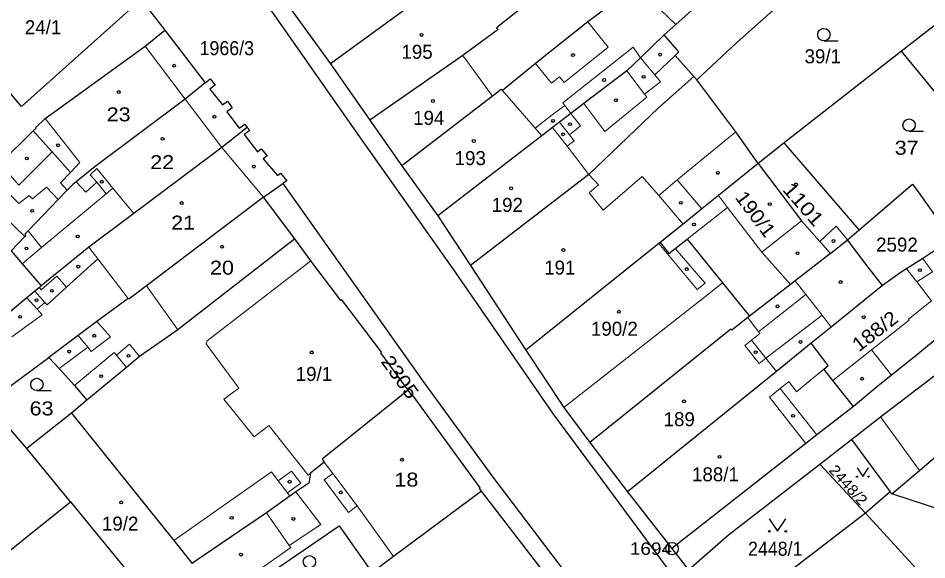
# Model space of a CAD drawing. Extents: x -679733 to -673243, y -1075091 to -1066557.
# Drawn here: x -676538.1 to -676427.8, y -1071383.1 to -1071317.3 of the extents above; entities that cross this region are included whole.
import ezdxf
from ezdxf.enums import TextEntityAlignment as Align

# ---------------------------------------------------------------- set-up
doc = ezdxf.new("R2010")
doc.units = 0
doc.header["$LTSCALE"] = 0.68
for name, color, linetype, lineweight in [('1', 7, 'Continuous', 25), ('3', 7, 'Continuous', 25), ('4', 7, 'Continuous', 13), ('5', 7, 'Continuous', 25), ('8', 7, 'Continuous', 25)]:
    doc.layers.add(name, color=color, linetype=linetype, lineweight=lineweight)
doc.layers.add('2', color=7, linetype='Continuous')

msp = doc.modelspace()

# ---------------------------------------------------------------- linework, layer by layer
at = {"layer": '1'}
for p, q in [((-676506.02, -1071314.83), (-676500.22, -1071322.85)), ((-676426.2, -1071317.64), (-676430.88, -1071321.3)), ((-676500.22, -1071322.85), (-676495.45, -1071329.66)), ((-676491.54, -1071335.21), (-676487.2, -1071341.29)), ((-676508.34, -1071339.04), (-676505.99, -1071337.37)), ((-676543.47, -1071337.89), (-676537.35, -1071343.81)), ((-676504.55, -1071344.1), (-676508.34, -1071339.04)), ((-676487.2, -1071341.29), (-676483.24, -1071347.33)), ((-676483.24, -1071347.33), (-676476.51, -1071357.62)), ((-676541.9, -1071364.02), (-676534.4, -1071358.51)), ((-676529.8, -1071363.71), (-676531.66, -1071365.26)), ((-676531.66, -1071365.26), (-676537.08, -1071369.59)), ((-676440.79, -1071371.46), (-676436.97, -1071368.48)), ((-676436.97, -1071368.48), (-676432.25, -1071374.85)), ((-676435.26, -1071377.43), (-676440.79, -1071371.46)), ((-676531.78, -1071376.07), (-676519.23, -1071391.39))]:
    msp.add_line(p, q, dxfattribs=at)
for points in [[(-676551.32, -1071274.08), (-676544.99, -1071284.43), (-676529.29, -1071307.12), (-676523.21, -1071315.01), (-676520.34, -1071318.73), (-676515.45, -1071325.14)], [(-676400.64, -1071480.43), (-676404.65, -1071473.51), (-676415.78, -1071453.37), (-676425.35, -1071436.91), (-676444.25, -1071404.92), (-676453.53, -1071391.57), (-676458.63, -1071385.05), (-676473.24, -1071365.27), (-676485.03, -1071348.15), (-676497.15, -1071331.02), (-676507.56, -1071316.17), (-676512.86, -1071309.51), (-676528.01, -1071291.25), (-676530.94, -1071288.81)], [(-676458.28, -1071318.06), (-676446.97, -1071307.9), (-676439.91, -1071301.11), (-676447.49, -1071293.84)], [(-676477.43, -1071306.13), (-676481.2, -1071308.93), (-676500.22, -1071322.85)], [(-676436.69, -1071307.58), (-676450.91, -1071320.28), (-676455.75, -1071324.77)], [(-676472.66, -1071312.61), (-676476.74, -1071315.84), (-676480.05, -1071318.46), (-676479.87, -1071318.65), (-676483.21, -1071321.14), (-676484.16, -1071321.81), (-676495.45, -1071329.66), (-676491.54, -1071335.21)], [(-676463.23, -1071313.31), (-676464.89, -1071314.65), (-676468.96, -1071317.75), (-676475.31, -1071322.79), (-676479.35, -1071326.09), (-676479.48, -1071325.94), (-676480.56, -1071326.77), (-676491.54, -1071335.21)], [(-676459.7, -1071319.33), (-676458.28, -1071318.06), (-676459.26, -1071317.12), (-676463.23, -1071313.31)], [(-676524.72, -1071316.36), (-676537.74, -1071328), (-676539.05, -1071326.49), (-676545.13, -1071331.19)], [(-676543.47, -1071337.89), (-676543.34, -1071337.74), (-676541.73, -1071336.23), (-676540.33, -1071334.93), (-676536.3, -1071330.98), (-676535.97, -1071330.66), (-676536.05, -1071330.59), (-676534.86, -1071329.47), (-676522.72, -1071320.69), (-676520.34, -1071318.73)], [(-676459.7, -1071319.33), (-676462.58, -1071322.11), (-676464.23, -1071323.7), (-676469.45, -1071327.64), (-676471.02, -1071328.86), (-676472.42, -1071329.92), (-676473.25, -1071330.56), (-676474.57, -1071331.57), (-676487.2, -1071341.29)], [(-676456.12, -1071324.37), (-676458.39, -1071321.84), (-676457.91, -1071321.38), (-676459.7, -1071319.33)], [(-676420.79, -1071333.62), (-676430.88, -1071321.3), (-676445.12, -1071332.45)], [(-676515.45, -1071325.14), (-676517.87, -1071327.11), (-676528.78, -1071335.32), (-676531.11, -1071337.16), (-676531.48, -1071337.45), (-676532.18, -1071338.18), (-676533.27, -1071339.31), (-676536.94, -1071343.12), (-676537.34, -1071343.54), (-676537.22, -1071343.66), (-676537.35, -1071343.81)], [(-676515.45, -1071325.14), (-676514.82, -1071324.67), (-676514.23, -1071325.43), (-676514.86, -1071325.9), (-676513.35, -1071327.83), (-676512.72, -1071327.36), (-676512.15, -1071328.16), (-676512.79, -1071328.65), (-676511.29, -1071330.64), (-676510.64, -1071330.15), (-676510.32, -1071330.56)], [(-676456.12, -1071324.37), (-676460.4, -1071328.18), (-676468.84, -1071336.26), (-676483.24, -1071347.33)], [(-676448.29, -1071334.93), (-676451.02, -1071331.11), (-676455.75, -1071324.77), (-676456.12, -1071324.37)], [(-676510.32, -1071330.56), (-676513.42, -1071333), (-676524.1, -1071341.01), (-676529.55, -1071345.1), (-676535.34, -1071349.8)], [(-676510.32, -1071330.56), (-676510.03, -1071330.94), (-676510.7, -1071331.43), (-676509.08, -1071333.53), (-676508.62, -1071333.18), (-676507.92, -1071334.02), (-676508.4, -1071334.38), (-676506.67, -1071336.41), (-676506.27, -1071336.11), (-676505.54, -1071337.05), (-676505.99, -1071337.37)], [(-676439.51, -1071345.88), (-676437.44, -1071344.22), (-676436.05, -1071343.02), (-676445.12, -1071332.45), (-676448.29, -1071334.93)], [(-676448.29, -1071334.93), (-676453.12, -1071338.84), (-676455.14, -1071340.47), (-676457.39, -1071342.3), (-676460.21, -1071344.56)], [(-676448.29, -1071334.93), (-676443.04, -1071341.91), (-676440.82, -1071344.41), (-676439.51, -1071345.88)], [(-676505.99, -1071337.37), (-676488.95, -1071361.42), (-676480.52, -1071373.04), (-676468.6, -1071388.71)], [(-676436.05, -1071343.02), (-676429.56, -1071337.44), (-676428.66, -1071338.68), (-676427.09, -1071340.88), (-676424.71, -1071344.18)], [(-676508.34, -1071339.04), (-676522.55, -1071349.79), (-676524.7, -1071351.42), (-676524.78, -1071351.35), (-676528.58, -1071354.15), (-676530.86, -1071355.84), (-676534.4, -1071358.51)], [(-676537.35, -1071343.81), (-676539, -1071345.55), (-676537.65, -1071347.12), (-676535.34, -1071349.8)], [(-676504.55, -1071344.1), (-676518.54, -1071355), (-676518.74, -1071355.14), (-676523.4, -1071358.4), (-676524.99, -1071359.73), (-676529.8, -1071363.71)], [(-676490.8, -1071362.5), (-676494.11, -1071357.94), (-676494.03, -1071357.88), (-676498.86, -1071351.49), (-676498.95, -1071351.57), (-676502.59, -1071346.77), (-676504.55, -1071344.1)], [(-676460.21, -1071344.56), (-676460.35, -1071344.67), (-676476.51, -1071357.62)], [(-676460.21, -1071344.56), (-676459.12, -1071345.87), (-676458.37, -1071345.28), (-676456.93, -1071344.14), (-676452.61, -1071349.45), (-676449.33, -1071353.49)], [(-676433.19, -1071349.75), (-676434.92, -1071347.53), (-676437.44, -1071344.22)], [(-676424.71, -1071344.18), (-676427.2, -1071345.77), (-676428.29, -1071346.48), (-676430.29, -1071347.75), (-676430.92, -1071348.16), (-676433.19, -1071349.75)], [(-676439.51, -1071345.88), (-676443.8, -1071349.21), (-676444.36, -1071349.64), (-676449.33, -1071353.49)], [(-676535.34, -1071349.8), (-676535.57, -1071349.99), (-676536.12, -1071350.44), (-676537.09, -1071351.25), (-676540.62, -1071354.18)], [(-676433.19, -1071349.75), (-676439.44, -1071354.83), (-676441.85, -1071356.78)], [(-676419.93, -1071350.69), (-676429.34, -1071358.47), (-676432.11, -1071360.68), (-676433.76, -1071362), (-676436.71, -1071364.46)], [(-676449.33, -1071353.49), (-676449.53, -1071353.65), (-676451.51, -1071355.18), (-676451.6, -1071355.06), (-676468.73, -1071368.83), (-676464.17, -1071374.82)], [(-676436.97, -1071368.48), (-676433.45, -1071365.74), (-676422.14, -1071357.11), (-676419, -1071354.62)], [(-676441.85, -1071356.78), (-676446.07, -1071360.2), (-676464.17, -1071374.82), (-676458.79, -1071381.72)], [(-676436.71, -1071364.46), (-676439.24, -1071361.3), (-676440.33, -1071359.93), (-676439.8, -1071359.49), (-676441.85, -1071356.78)], [(-676432.05, -1071375.08), (-676428.72, -1071372.23), (-676418.02, -1071363.05), (-676422.14, -1071357.11)], [(-676476.51, -1071357.62), (-676471.87, -1071364.61), (-676468.73, -1071368.83)], [(-676534.4, -1071358.51), (-676533.16, -1071359.84), (-676531.29, -1071361.9), (-676529.8, -1071363.71)], [(-676490.8, -1071362.5), (-676501.25, -1071370.87), (-676500.97, -1071371.22), (-676502.64, -1071372.57), (-676502.83, -1071373.8), (-676504.42, -1071374.83), (-676505.15, -1071375.35), (-676507.99, -1071377.37), (-676516.55, -1071383.23), (-676517, -1071383.54)], [(-676481.89, -1071374.77), (-676482.11, -1071374.43), (-676482.03, -1071374.36), (-676490.17, -1071363.18), (-676490.25, -1071363.24), (-676490.6, -1071362.75), (-676490.8, -1071362.5)], [(-676554.44, -1071394.18), (-676531.78, -1071376.07), (-676537.08, -1071369.59), (-676541.9, -1071364.02)], [(-676436.71, -1071364.46), (-676441.15, -1071367.91), (-676442.51, -1071368.97), (-676458.79, -1071381.72), (-676456.74, -1071384.32)], [(-676531.66, -1071365.26), (-676519.26, -1071380.73), (-676517, -1071383.54)], [(-676412.22, -1071369.94), (-676412.75, -1071369.24), (-676425.38, -1071377.27), (-676432.05, -1071375.08), (-676432.25, -1071374.85), (-676435.26, -1071377.43), (-676452, -1071390.3)], [(-676456.74, -1071384.32), (-676451.91, -1071380.07), (-676440.79, -1071371.46)], [(-676481.89, -1071374.77), (-676492.56, -1071382.71), (-676495.38, -1071384.8), (-676495.73, -1071384.52)], [(-676487.13, -1071403.19), (-676485, -1071401.31), (-676483.36, -1071399.7), (-676483.28, -1071399.8), (-676470.18, -1071389.94), (-676481.89, -1071374.77)], [(-676505.74, -1071391.29), (-676509.44, -1071386.03), (-676499.17, -1071378.96), (-676495.61, -1071384.02), (-676495.95, -1071384.24), (-676495.73, -1071384.52)]]:
    msp.add_lwpolyline(points, dxfattribs=at)
at = {"layer": '3'}
for p, q in [((-676440.313, -1071320.04), (-676438.563, -1071320.04)), ((-676429.973, -1071331.03), (-676428.223, -1071331.03)), ((-676535.873, -1071362.54), (-676534.123, -1071362.54))]:
    msp.add_line(p, q, dxfattribs=at)
for points in [[(-676436.29, -1071371.939), (-676435.59, -1071372.99), (-676434.89, -1071371.939)], [(-676446.94, -1071378.129), (-676445.94, -1071379.63), (-676444.94, -1071378.129)]]:
    msp.add_lwpolyline(points, dxfattribs=at)
for centre, radius in [((-676440.3129, -1071319.2898), 0.75), ((-676429.9729, -1071330.2798), 0.75), ((-676535.8729, -1071361.7898), 0.75), ((-676436.29, -1071372.9896), 0.07), ((-676434.89, -1071372.9896), 0.07), ((-676446.94, -1071379.6295), 0.1), ((-676444.94, -1071379.6295), 0.1), ((-676502.7729, -1071383.3298), 0.75)]:
    msp.add_circle(centre, radius, dxfattribs=at)
at = {"layer": '4'}
for p, q in [((-676468.96, -1071317.75), (-676466.5, -1071320.79)), ((-676522.72, -1071320.69), (-676517.87, -1071327.11)), ((-676472, -1071327.57), (-676463.46, -1071320.79)), ((-676466.5, -1071320.79), (-676471.86, -1071325.09)), ((-676463.46, -1071320.79), (-676462.58, -1071322.11)), ((-676484.16, -1071321.81), (-676480.56, -1071326.77)), ((-676460.85, -1071324.18), (-676458.39, -1071321.84)), ((-676473.37, -1071325.19), (-676475.31, -1071322.79)), ((-676462.58, -1071322.11), (-676460.85, -1071324.18)), ((-676464.23, -1071323.7), (-676462.11, -1071326.53)), ((-676473.37, -1071325.19), (-676472.4, -1071324.42)), ((-676472.4, -1071324.42), (-676471.86, -1071325.09)), ((-676462.11, -1071326.53), (-676460.15, -1071325.03)), ((-676460.85, -1071324.18), (-676460.15, -1071325.03)), ((-676479.35, -1071326.09), (-676475.36, -1071330.66)), ((-676517.87, -1071327.11), (-676513.42, -1071333)), ((-676466.91, -1071331.04), (-676461.82, -1071326.9)), ((-676461.82, -1071326.9), (-676462.11, -1071326.53)), ((-676471.75, -1071327.89), (-676473.3, -1071329.04)), ((-676471.75, -1071327.89), (-676472, -1071327.57)), ((-676471.02, -1071328.86), (-676471.75, -1071327.89)), ((-676466.91, -1071331.04), (-676469.45, -1071327.64)), ((-676534.86, -1071329.47), (-676532.75, -1071332.14)), ((-676475.36, -1071330.66), (-676473.3, -1071329.04)), ((-676469.87, -1071330.38), (-676471.02, -1071328.86)), ((-676475.36, -1071330.66), (-676474.57, -1071331.57)), ((-676473.25, -1071330.56), (-676471.47, -1071332.84)), ((-676472.42, -1071329.92), (-676471.21, -1071331.46)), ((-676471.21, -1071331.46), (-676469.87, -1071330.38)), ((-676534.02, -1071333.53), (-676536.3, -1071330.98)), ((-676470.64, -1071332.2), (-676471.21, -1071331.46)), ((-676458.13, -1071336.94), (-676451.02, -1071331.11)), ((-676532.75, -1071332.14), (-676530.65, -1071334.81)), ((-676471.47, -1071332.84), (-676470.64, -1071332.2)), ((-676468.84, -1071336.26), (-676471.47, -1071332.84)), ((-676534.02, -1071333.53), (-676538.08, -1071337.56)), ((-676531.8, -1071336.02), (-676534.02, -1071333.53)), ((-676513.42, -1071333), (-676508.34, -1071339.04)), ((-676540.33, -1071334.93), (-676538.08, -1071337.56)), ((-676531.8, -1071336.02), (-676530.65, -1071334.81)), ((-676538.06, -1071339.81), (-676541.73, -1071336.23)), ((-676533.02, -1071337.29), (-676531.8, -1071336.02)), ((-676529.39, -1071336.32), (-676528.58, -1071335.56)), ((-676528.58, -1071335.56), (-676526.63, -1071337.93)), ((-676468.84, -1071336.26), (-676467.68, -1071337.53)), ((-676533.02, -1071337.29), (-676532.18, -1071338.18)), ((-676529.91, -1071338.41), (-676531.11, -1071337.16)), ((-676529.91, -1071338.41), (-676528.59, -1071337.2)), ((-676528.59, -1071337.2), (-676529.39, -1071336.32)), ((-676528.59, -1071337.2), (-676527.44, -1071338.61)), ((-676467.12, -1071340.61), (-676462.36, -1071336.52)), ((-676462.36, -1071336.52), (-676460.35, -1071338.85)), ((-676460.35, -1071338.85), (-676458.13, -1071336.94)), ((-676455.14, -1071340.47), (-676458.13, -1071336.94)), ((-676534.71, -1071337.82), (-676536.4, -1071339.24)), ((-676534.71, -1071337.82), (-676533.27, -1071339.31)), ((-676527.44, -1071338.61), (-676526.63, -1071337.93)), ((-676526.63, -1071337.93), (-676524.1, -1071341.01)), ((-676467.68, -1071337.53), (-676468.82, -1071338.5)), ((-676536.8, -1071338.82), (-676538.06, -1071339.81)), ((-676536.4, -1071339.24), (-676536.8, -1071338.82)), ((-676535.29, -1071345.16), (-676527.44, -1071338.61)), ((-676468.82, -1071338.5), (-676467.12, -1071340.61)), ((-676460.35, -1071338.85), (-676457.39, -1071342.3)), ((-676452.02, -1071340.27), (-676453.12, -1071338.84)), ((-676456.93, -1071344.14), (-676452.02, -1071340.27)), ((-676447.85, -1071345.71), (-676452.02, -1071340.27)), ((-676443.04, -1071341.91), (-676447.85, -1071345.71)), ((-676440.82, -1071344.41), (-676438.81, -1071342.56)), ((-676438.81, -1071342.56), (-676437.44, -1071344.22)), ((-676536.94, -1071343.12), (-676535.29, -1071345.16)), ((-676528.46, -1071346.53), (-676529.55, -1071345.1)), ((-676460.35, -1071344.67), (-676455.68, -1071350.26)), ((-676537.65, -1071347.12), (-676535.29, -1071345.16)), ((-676454.73, -1071349.47), (-676458.37, -1071345.28)), ((-676447.85, -1071345.71), (-676444.36, -1071349.64)), ((-676528.46, -1071346.53), (-676532.26, -1071349.96)), ((-676524.78, -1071351.35), (-676528.46, -1071346.53)), ((-676515.18, -1071356.49), (-676502.59, -1071346.77)), ((-676428.29, -1071346.48), (-676427.11, -1071348.09)), ((-676430.29, -1071347.75), (-676429.04, -1071349.34)), ((-676429.04, -1071349.34), (-676427.11, -1071348.09)), ((-676533.46, -1071348.64), (-676535.34, -1071350.29)), ((-676533.46, -1071348.64), (-676532.26, -1071349.96)), ((-676455.68, -1071350.26), (-676454.73, -1071349.47)), ((-676453.88, -1071350.45), (-676452.61, -1071349.45)), ((-676442.52, -1071350.86), (-676443.8, -1071349.21)), ((-676427.24, -1071351.61), (-676429.04, -1071349.34)), ((-676536.12, -1071350.44), (-676534.89, -1071351.82)), ((-676535.34, -1071350.29), (-676535.57, -1071349.99)), ((-676532.26, -1071349.96), (-676534.63, -1071352.1)), ((-676518.74, -1071355.14), (-676522.55, -1071349.79)), ((-676471.87, -1071364.61), (-676453.88, -1071350.45)), ((-676537.09, -1071351.25), (-676535.82, -1071352.66)), ((-676442.52, -1071350.86), (-676448.24, -1071355.4)), ((-676440.52, -1071353.38), (-676442.52, -1071350.86)), ((-676430.06, -1071353.84), (-676427.24, -1071351.61)), ((-676535.82, -1071352.66), (-676534.89, -1071351.82)), ((-676535.82, -1071352.66), (-676535.21, -1071353.33)), ((-676534.89, -1071351.82), (-676534.63, -1071352.1)), ((-676538.89, -1071355.99), (-676535.21, -1071353.33)), ((-676449.53, -1071353.65), (-676448.24, -1071355.4)), ((-676440.52, -1071353.38), (-676447.36, -1071358.6)), ((-676439.44, -1071354.83), (-676440.52, -1071353.38)), ((-676429.97, -1071353.96), (-676430.06, -1071353.84)), ((-676526.95, -1071356.01), (-676528.58, -1071354.15)), ((-676434.55, -1071357.59), (-676429.97, -1071353.96)), ((-676530.86, -1071355.84), (-676529.69, -1071357.27)), ((-676526.95, -1071356.01), (-676529.26, -1071357.79)), ((-676448.1, -1071355.6), (-676449.12, -1071356.41)), ((-676448.24, -1071355.4), (-676448.1, -1071355.6)), ((-676526.21, -1071358.25), (-676524.62, -1071356.91)), ((-676524.62, -1071356.91), (-676523.4, -1071358.4)), ((-676515.3, -1071356.87), (-676515.18, -1071356.49)), ((-676515.3, -1071356.87), (-676511.34, -1071362.24)), ((-676449.12, -1071356.41), (-676449.92, -1071357.05)), ((-676449.92, -1071357.05), (-676448.19, -1071359.23)), ((-676449.12, -1071356.41), (-676447.36, -1071358.6)), ((-676529.69, -1071357.27), (-676533.16, -1071359.84)), ((-676526.49, -1071357.9), (-676531.29, -1071361.9)), ((-676529.26, -1071357.79), (-676529.69, -1071357.27)), ((-676526.49, -1071357.9), (-676526.21, -1071358.25)), ((-676526.21, -1071358.25), (-676524.99, -1071359.73)), ((-676439.24, -1071361.3), (-676434.55, -1071357.59)), ((-676434.55, -1071357.59), (-676432.11, -1071360.68)), ((-676447.36, -1071358.6), (-676448.19, -1071359.23)), ((-676447.36, -1071358.6), (-676446.07, -1071360.2)), ((-676443.62, -1071362.67), (-676440.33, -1071359.93)), ((-676445.64, -1071362.29), (-676444.58, -1071361.45)), ((-676444.58, -1071361.45), (-676443.62, -1071362.67)), ((-676511.34, -1071362.24), (-676513.17, -1071363.59)), ((-676446.93, -1071363.33), (-676445.64, -1071362.29)), ((-676445.64, -1071362.29), (-676441.15, -1071367.91)), ((-676513.17, -1071363.59), (-676509.5, -1071368.15)), ((-676442.51, -1071368.97), (-676446.93, -1071363.33)), ((-676433.45, -1071365.74), (-676428.72, -1071372.23)), ((-676509.5, -1071368.15), (-676507.7, -1071366.76)), ((-676507.7, -1071366.76), (-676502.92, -1071372.8)), ((-676500.97, -1071371.22), (-676499.93, -1071372.61)), ((-676507.4, -1071372.42), (-676519.26, -1071380.73)), ((-676506.56, -1071373.51), (-676507.4, -1071372.42)), ((-676504.95, -1071372.31), (-676506.56, -1071373.51)), ((-676504.95, -1071372.31), (-676503.81, -1071373.79)), ((-676502.92, -1071372.8), (-676502.64, -1071372.57)), ((-676499.93, -1071372.61), (-676500.97, -1071373.39)), ((-676499.93, -1071372.61), (-676496.99, -1071376.54)), ((-676506.56, -1071373.51), (-676505.45, -1071374.96)), ((-676503.81, -1071373.79), (-676505.45, -1071374.96)), ((-676500.97, -1071373.39), (-676498.03, -1071377.34)), ((-676501.41, -1071378.81), (-676504.42, -1071374.83)), ((-676505.45, -1071374.96), (-676505.15, -1071375.35)), ((-676498.03, -1071377.34), (-676496.99, -1071376.54)), ((-676496.99, -1071376.54), (-676492.56, -1071382.71)), ((-676505.23, -1071381.35), (-676507.99, -1071377.37)), ((-676435.26, -1071377.43), (-676427.82, -1071385.55)), ((-676505.23, -1071381.35), (-676501.41, -1071378.81)), ((-676505.05, -1071381.61), (-676505.23, -1071381.35)), ((-676512.47, -1071386.82), (-676505.05, -1071381.61))]:
    msp.add_line(p, q, dxfattribs=at)
at = {"layer": '5'}
for centre in [(-676489.1768, -1071319.3192), (-676470.7768, -1071321.7692), (-676460.1968, -1071321.7092), (-676519.1968, -1071323.0592), (-676467.0068, -1071324.7992), (-676462.2068, -1071324.4192), (-676525.9268, -1071326.2592), (-676487.7868, -1071327.3492), (-676465.5568, -1071327.2592), (-676514.3168, -1071329.2592), (-676473.1968, -1071329.7692), (-676471.1268, -1071330.1692), (-676520.5968, -1071331.9492), (-676471.9868, -1071331.3892), (-676533.2968, -1071332.7292), (-676482.8268, -1071332.2092), (-676537.0868, -1071334.3392), (-676509.5268, -1071335.3192), (-676453.1968, -1071336.0892), (-676527.9968, -1071337.1592), (-676443.6868, -1071337.4792), (-676478.2868, -1071337.9592), (-676518.2868, -1071339.7492), (-676457.6768, -1071339.7192), (-676536.4468, -1071340.6992), (-676446.8868, -1071339.8792), (-676456.0868, -1071342.3592), (-676530.9068, -1071343.8192), (-676537.1268, -1071345.2692), (-676513.3668, -1071345.0592), (-676439.1468, -1071344.3592), (-676471.9468, -1071345.4592), (-676443.5168, -1071345.8392), (-676530.8368, -1071347.4692), (-676456.9668, -1071347.7692), (-676428.6568, -1071347.9092), (-676438.2868, -1071349.3492), (-676534.0568, -1071350.4192), (-676535.9168, -1071351.5492), (-676465.2168, -1071352.9492), (-676445.9468, -1071352.2992), (-676537.8968, -1071353.5792), (-676435.4768, -1071353.6292), (-676528.8968, -1071355.8692), (-676443.1568, -1071356.6292), (-676531.9468, -1071357.7992), (-676524.7468, -1071358.3092), (-676502.4968, -1071357.8992), (-676448.6068, -1071357.8692), (-676528.0568, -1071360.7792), (-676435.6668, -1071361.0992), (-676457.2968, -1071363.8492), (-676444.0568, -1071365.5992), (-676452.9868, -1071370.5892), (-676491.5468, -1071370.9392), (-676505.1768, -1071373.6092), (-676498.9568, -1071374.9092), (-676525.6368, -1071376.1192), (-676512.2168, -1071377.9892), (-676504.7268, -1071378.1292), (-676511.0868, -1071382.4592)]:
    msp.add_circle(centre, 0.175, dxfattribs=at)
at = {"layer": '8'}
for radius in [0.75, 0.03]:
    msp.add_circle((-676458.75, -1071381.7398), radius, dxfattribs=at)

# ---------------------------------------------------------------- texts
at = {"layer": '2'}
for s, p in [('24/1', (-676537.33, -1071319.239)), ('19/1', (-676504.44, -1071361.36)), ('19/2', (-676527.97, -1071379.55))]:
    msp.add_text(s, height=1.7, dxfattribs=at).set_placement(p)
for s, width, p in [('1966/3', 0.95, (-676512.809, -1071321.779)), ('37', 1.15, (-676430.26, -1071333.88)), ('2448/1', 0.95, (-676446.219, -1071382.6))]:
    msp.add_text(s, height=1.7, dxfattribs=dict(at, width=width)).set_placement(p, align=Align.CENTER)
for s, p in [('195', (-676489.709, -1071322.22)), ('39/1', (-676440.45, -1071322.769)), ('194', (-676488.289, -1071330.249)), ('193', (-676483.249, -1071335.14)), ('192', (-676478.749, -1071340.82)), ('2592', (-676431.44, -1071345.65)), ('191', (-676472.379, -1071348.44)), ('190/2', (-676465.75, -1071355.87)), ('189', (-676457.879, -1071366.86)), ('188/1', (-676453.48, -1071373.56))]:
    msp.add_text(s, height=1.7, dxfattribs=at).set_placement(p, align=Align.CENTER)
at = {"layer": '2', "width": 1.15}
for s, p in [('23', (-676527.4, -1071329.82)), ('22', (-676522.11, -1071335.63)), ('21', (-676519.57, -1071342.979)), ('20', (-676514.85, -1071348.45)), ('63', (-676536.75, -1071365.55)), ('18', (-676492.46, -1071374.2))]:
    msp.add_text(s, height=1.7, dxfattribs=at).set_placement(p)
at = {"layer": '2'}
for s, height, rotation, width, p in [('190/1', 1.7, 307, 1.1, (-676449.2909, -1071341.592)), ('1101', 1.7, 311, 1.2, (-676443.4481, -1071340.4589)), ('188/2', 1.7, 38, 1.1, (-676433.5873, -1071355.9767)), ('2448/2', 1.3, 312, 1.1, (-676437.8314, -1071374.4446))]:
    msp.add_text(s, height=height, rotation=rotation, dxfattribs=dict(at, width=width)).set_placement(p, align=Align.CENTER)
at = {"layer": '2', "width": 1.15}
msp.add_text('2305', height=1.7, rotation=306, dxfattribs=at).set_placement((-676494.167, -1071359.029))
at = {"layer": '8', "width": 1.15}
msp.add_text('1694', height=1.5, dxfattribs=at).set_placement((-676458.749, -1071382.49), align=Align.RIGHT)

doc.saveas('drawing.dxf')
